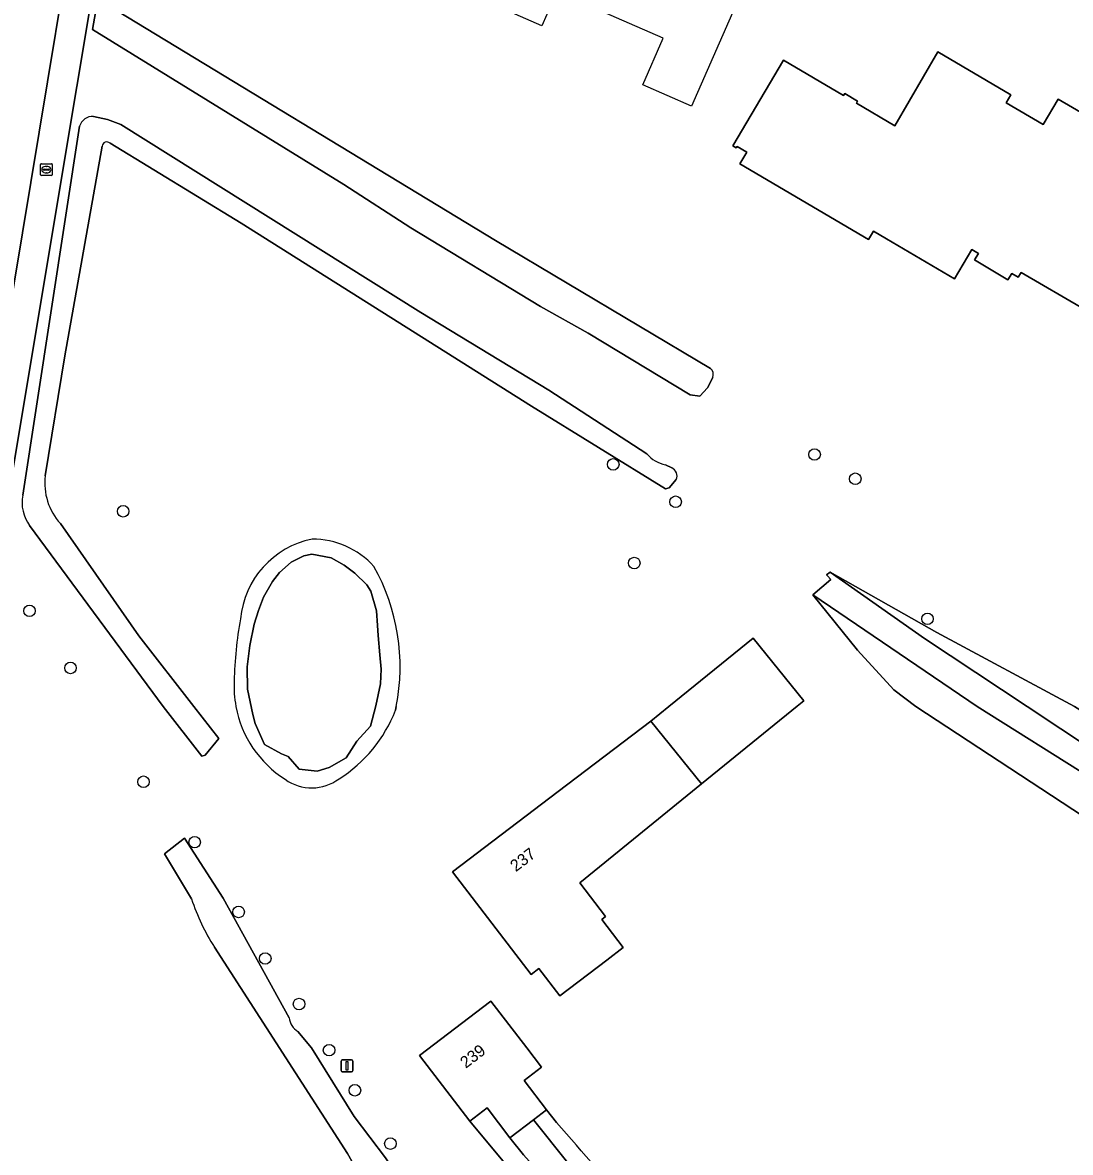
# Model space of a CAD drawing. Extents: x 161692 to 162379, y 380760 to 381678.
# Drawn here: x 161746.5 to 161835.2, y 380962.2 to 381057.9 of the extents above; entities that cross this region are included whole.
import ezdxf

# ---------------------------------------------------------------- set-up
doc = ezdxf.new("R2010")
doc.units = 0
for name, color, linetype in [('IMGEO_Boom', 7, 'Continuous'), ('IMGEO_Brandkraan', 7, 'Continuous'), ('IMGEO_Erf', 7, 'Continuous'), ('IMGEO_Fietspad_gesloten', 7, 'Continuous'), ('IMGEO_Groenvoorziening', 7, 'Continuous'), ('IMGEO_Lichtmast', 7, 'Continuous'), ('IMGEO_Meer_plas_ven_vijver', 7, 'Continuous'), ('IMGEO_Oever', 7, 'Continuous'), ('IMGEO_Pand', 7, 'Continuous'), ('IMGEO_Pand_nummerreeks', 7, 'Continuous'), ('IMGEO_Pand_vergunning_verleend', 7, 'Continuous'), ('IMGEO_Voetpad_open', 7, 'Continuous')]:
    doc.layers.add(name, color=color, linetype=linetype)

msp = doc.modelspace()

# ---------------------------------------------------------------- linework, layer by layer
at = {"layer": 'IMGEO_Boom'}
for centre in [(161813.515, 381021.332), (161796.47, 381020.495), (161816.962, 381019.276), (161801.75, 381017.328), (161754.988, 381016.521), (161798.253, 381012.137), (161747.055, 381008.095), (161823.075, 381007.418), (161750.521, 381003.261), (161756.71, 380993.622), (161761.037, 380988.514), (161764.758, 380982.602), (161767.01, 380978.665), (161769.872, 380974.806), (161772.416, 380970.895), (161774.602, 380967.503), (161777.606, 380962.985)]:
    msp.add_circle(centre, 0.489, dxfattribs=at)
at = {"layer": 'IMGEO_Brandkraan'}
for p, q in [((161747.985, 381045.02), (161747.985, 381045.872)), ((161748.06, 381045.946), (161748.912, 381045.946)), ((161748.986, 381045.872), (161748.986, 381045.02)), ((161748.912, 381044.946), (161748.06, 381044.946)), ((161748.244, 381045.44), (161748.244, 381045.452)), ((161748.682, 381045.403), (161748.284, 381045.403)), ((161748.287, 381045.489), (161748.685, 381045.489)), ((161748.496, 381045.166), (161748.471, 381045.166)), ((161748.473, 381045.726), (161748.498, 381045.726)), ((161748.728, 381045.452), (161748.728, 381045.44))]:
    msp.add_line(p, q, dxfattribs=at)
for points in [[(161747.985, 381045.02), (161747.985, 381045.872)], [(161748.06, 381045.946), (161748.912, 381045.946)], [(161748.986, 381045.872), (161748.986, 381045.02)], [(161748.912, 381044.946), (161748.06, 381044.946)]]:
    msp.add_lwpolyline(points, dxfattribs=at)
for centre, radius, start, end in [((161748.062, 381045.87), 0.0765, 91.55205, 178.44795), ((161748.062, 381045.87), 0.0765, 91.55205, 178.44795), ((161748.91, 381045.87), 0.0765, 1.55205, 88.44795), ((161748.91, 381045.87), 0.0765, 1.55205, 88.44795), ((161748.062, 381045.022), 0.0765, 181.55205, 268.44795), ((161748.062, 381045.022), 0.0765, 181.55205, 268.44795), ((161748.284, 381045.449), 0.0403, 85.87752, 175.75265), ((161748.281, 381045.439), 0.0366, 178.93798, 274.71019), ((161748.685, 381045.446), 0.043, 264.86636, 352.45326), ((161748.689, 381045.451), 0.0386, 1.73085, 96.63898), ((161748.91, 381045.022), 0.0765, 271.55205, 358.44795), ((161748.91, 381045.022), 0.0765, 271.55205, 358.44795)]:
    msp.add_arc(centre, radius, start, end, dxfattribs=at)
for centre, major_axis, ratio, start_param, end_param in [((161748.472, 381045.446), (-0.387, 0.002), 0.722429, 4.712389, 7.853982), ((161748.497, 381045.446), (-0.39, 0.002), 0.717154, 1.570796, 4.712389)]:
    msp.add_ellipse(centre, major_axis=major_axis, ratio=ratio, start_param=start_param, end_param=end_param, dxfattribs=at)
at = {"layer": 'IMGEO_Erf'}
for points in [[(161757.96, 381094.016), (161751.783, 381056.863), (161751.055, 381052.485), (161745.065, 381016.456), (161744.222, 381011.385), (161743.99, 381009.989), (161742.341, 381000), (161725.046, 380895.238)], [(161752.401, 381057.311), (161752.841, 381059.901), (161786.5, 381039.453), (161804.694, 381028.617)], [(161804.89, 381027.847), (161804.453, 381026.983), (161803.808, 381026.26), (161802.991, 381026.386), (161794.338, 381031.604), (161790.304, 381033.846), (161779.332, 381040.531), (161773.659, 381044.196), (161752.401, 381057.311)], [(161836.33, 381033.627), (161831, 381036.741), (161830.759, 381036.337), (161830.213, 381036.662), (161829.887, 381036.116), (161827.056, 381037.804), (161827.381, 381038.349), (161826.835, 381038.674), (161825.363, 381036.206), (161819.611, 381039.592), (161818.504, 381040.242), (161818.084, 381039.53), (161807.195, 381045.94), (161807.775, 381046.926), (161806.952, 381047.41), (161806.89, 381047.306), (161806.607, 381047.473), (161810.876, 381054.726), (161815.977, 381051.722), (161816.072, 381051.885), (161817.152, 381051.249), (161817.056, 381051.085), (161820.313, 381049.166), (161823.955, 381055.411), (161830.134, 381051.769), (161829.741, 381051.102), (161832.867, 381049.267), (161834.13, 381051.421), (161838.464, 381048.899)], [(161752.481, 381049.952), (161753.657, 381049.697), (161754.776, 381049.254), (161780.175, 381033.345), (161791.03, 381026.773), (161799.319, 381021.373)], [(161746.478, 381017.885), (161751.295, 381049.116)], [(161753.2, 381047.427), (161750.033, 381029.675), (161748.386, 381019.526)], [(161801.809, 381019.225), (161801.206, 381018.521), (161800.909, 381018.431), (161789.553, 381025.434), (161764.963, 381040.916), (161753.875, 381047.693)], [(161800.89, 381020.46), (161801.424, 381020.189)], [(161756.315, 381005.977), (161760.971, 381000), (161763.091, 380997.278), (161761.926, 380995.875), (161761.642, 380995.803), (161758.374, 381000), (161747.065, 381015.314)], [(161749.669, 381015.485), (161756.315, 381005.977)], [(161855.532, 380979.64), (161850.067, 380982.857), (161838.911, 380988.957), (161822.074, 381000), (161820.23, 381001.396), (161817.149, 381004.769), (161813.375, 381009.456), (161814.901, 381010.754), (161814.611, 381011.057), (161814.519, 381011.152), (161814.823, 381011.355), (161823.858, 381006.27), (161835.528, 381000), (161849.917, 380990.915), (161857.257, 380986.761), (161870.033, 380978.776)], [(161778.103, 381000), (161778.037, 380999.676)], [(161760.771, 380983.701), (161758.488, 380987.51), (161760.185, 380988.854), (161763.461, 380983.765), (161769.031, 380973.648)], [(161769.779, 380972.48), (161770.921, 380971.109), (161774.526, 380965.283), (161777.183, 380961.798), (161782.274, 380954.09), (161782.196, 380953.716), (161780.817, 380952.755), (161780.068, 380952.859), (161775.096, 380960.155), (161773.976, 380962.159), (161762.713, 380979.614)], [(161800.875, 380945.013), (161784.318, 380964.891), (161780.075, 380970.459), (161786.115, 380975.061), (161789.145, 380971.085), (161790.385, 380969.458), (161788.917, 380968.339), (161790.817, 380965.845), (161791.677, 380964.763)]]:
    msp.add_lwpolyline(points, dxfattribs=at)
msp.add_lwpolyline([(161793.648, 380985.07), (161795.829, 380982.207), (161795.5, 380981.956), (161797.311, 380979.58), (161795.916, 380978.517), (161791.939, 380975.486), (161790.175, 380977.802), (161789.512, 380977.297), (161782.875, 380986.006), (161791.796, 380992.805), (161799.641, 380998.745), (161801.185, 381000), (161808.311, 381005.79), (161812.619, 381000.488), (161812.038, 381000.016), (161803.949, 380993.443)], close=True, dxfattribs=at)
for centre, radius, start, end in [((161752.414, 381048.788), 1.166, 86.68715, 163.67214), ((161753.61, 381047.375), 0.414, 50.23374, 172.78249), ((161804.287, 381028.103), 0.655, 336.97112, 51.59107), ((161801.45, 381023.232), 2.828, 221.09831, 258.57493), ((161801.137, 381019.516), 0.732, 336.60372, 66.9376), ((161753.409, 381018.897), 5.062, 172.85905, 222.36979), ((161749.751, 381017.28), 3.329, 169.52433, 216.19784), ((161772.523, 381006.686), 7.646, 101.63161, 174.50088), ((161770.962, 381007.056), 7.119, 42.43972, 89.84873), ((161760.931, 381003.348), 17.495, 348.96756, 29.11312), ((161797.563, 381001.468), 33.189, 169.67085, 178.83486), ((161773.604, 381001.691), 9.235, 177.19241, 190.5493), ((161773.675, 381001.698), 9.305, 190.512, 237.71694), ((161766.889, 381003.982), 11.951, 302.19978, 338.88159), ((161770.955, 380996.964), 3.858, 234.31984, 306.63675), ((161778.111, 380989.436), 18.264, 198.29958, 212.53129), ((161770.573, 380973.812), 1.551, 186.07735, 239.19454), ((161586.061, 380782.784), 274.58, 37.2662, 41.51008)]:
    msp.add_arc(centre, radius, start, end, dxfattribs=at)
at = {"layer": 'IMGEO_Fietspad_gesloten'}
msp.add_lwpolyline([(161717.567, 380865.73), (161755.609, 381095.365), (161752.669, 381095.866), (161751.293, 381087.571), (161750.326, 381081.788), (161746.681, 381059.533)], dxfattribs=at)
at = {"layer": 'IMGEO_Groenvoorziening'}
for points in [[(161870.033, 380978.776), (161857.257, 380986.761), (161849.917, 380990.915), (161835.528, 381000), (161823.858, 381006.27), (161814.823, 381011.355), (161822.827, 381005.742), (161831.506, 381000), (161837.224, 380996.217), (161849.981, 380988.26), (161878.838, 380970.995)], [(161880.821, 380966.339), (161872.076, 380972.049), (161866.936, 380975.124), (161850.304, 380985.897), (161837.063, 380993.83), (161827.27, 381000), (161813.375, 381009.456), (161817.149, 381004.769), (161820.23, 381001.396), (161822.074, 381000), (161838.911, 380988.957), (161850.067, 380982.857), (161855.532, 380979.64)], [(161800.609, 380948.972), (161788.886, 380962.034), (161787.723, 380963.487), (161785.796, 380966.017), (161784.318, 380964.891), (161800.875, 380945.013)], [(161791.677, 380964.763), (161790.817, 380965.845), (161789.707, 380964.999), (161801.127, 380950.717), (161810.2, 380939.746)]]:
    msp.add_lwpolyline(points, dxfattribs=at)
msp.add_arc((161586.061, 380782.784), 274.58, 37.2662, 41.51008, dxfattribs=at)
at = {"layer": 'IMGEO_Lichtmast'}
for p, q in [((161773.434, 380969.17), (161773.434, 380969.97)), ((161773.434, 380969.97), (161773.434, 380969.17)), ((161773.534, 380970.07), (161774.324, 380970.07)), ((161774.324, 380970.07), (161773.534, 380970.07)), ((161774.424, 380969.97), (161774.424, 380969.17)), ((161774.424, 380969.17), (161774.424, 380969.97)), ((161774.324, 380969.07), (161773.534, 380969.07)), ((161773.534, 380969.07), (161774.324, 380969.07))]:
    msp.add_line(p, q, dxfattribs=at)
msp.add_lwpolyline([(161773.854, 380969.945), (161774.004, 380969.945), (161774.004, 380969.195), (161773.854, 380969.195), (161773.854, 380969.945)], dxfattribs=at)
for centre, start, end in [((161773.534, 380969.97), 90, 180), ((161773.534, 380969.97), 90, 180), ((161774.324, 380969.97), 0, 90), ((161774.324, 380969.97), 360, 90), ((161773.534, 380969.17), 180, 270), ((161773.534, 380969.17), 180, 270), ((161774.324, 380969.17), 270, 0), ((161774.324, 380969.17), 270, 0)]:
    msp.add_arc(centre, 0.1, start, end, dxfattribs=at)
at = {"layer": 'IMGEO_Meer_plas_ven_vijver'}
for points in [[(161752.841, 381059.901), (161752.401, 381057.311), (161773.659, 381044.196), (161779.332, 381040.531), (161790.304, 381033.846), (161794.338, 381031.604), (161802.991, 381026.386), (161803.808, 381026.26), (161804.453, 381026.983), (161804.89, 381027.847)], [(161804.694, 381028.617), (161786.5, 381039.453), (161752.841, 381059.901)], [(161799.319, 381021.373), (161791.03, 381026.773), (161780.175, 381033.345), (161754.776, 381049.254), (161753.657, 381049.697), (161752.481, 381049.952)], [(161751.295, 381049.116), (161746.478, 381017.885)], [(161748.386, 381019.526), (161750.033, 381029.675), (161753.2, 381047.427)], [(161753.875, 381047.693), (161764.963, 381040.916), (161789.553, 381025.434), (161800.909, 381018.431), (161801.206, 381018.521), (161801.809, 381019.225)], [(161801.424, 381020.189), (161800.89, 381020.46)], [(161747.065, 381015.314), (161758.374, 381000), (161761.642, 380995.803), (161761.926, 380995.875), (161763.091, 380997.278), (161760.971, 381000), (161756.315, 381005.977), (161749.669, 381015.485)], [(161878.838, 380970.995), (161849.981, 380988.26), (161837.224, 380996.217), (161831.506, 381000), (161822.827, 381005.742), (161814.823, 381011.355), (161814.519, 381011.152), (161814.611, 381011.057), (161814.901, 381010.754), (161813.375, 381009.456), (161827.27, 381000), (161837.063, 380993.83), (161850.304, 380985.897), (161866.936, 380975.124), (161872.076, 380972.049), (161880.821, 380966.339)], [(161769.031, 380973.648), (161763.461, 380983.765), (161760.185, 380988.854), (161758.488, 380987.51), (161760.771, 380983.701)], [(161762.713, 380979.614), (161773.976, 380962.159), (161775.096, 380960.155), (161780.068, 380952.859), (161780.817, 380952.755), (161782.196, 380953.716), (161782.274, 380954.09), (161777.183, 380961.798), (161774.526, 380965.283), (161770.921, 380971.109), (161769.779, 380972.48)], [(161810.2, 380939.746), (161801.127, 380950.717), (161789.707, 380964.999), (161787.723, 380963.487), (161788.886, 380962.034), (161800.609, 380948.972)]]:
    msp.add_lwpolyline(points, dxfattribs=at)
msp.add_lwpolyline([(161766.086, 381006.958), (161765.704, 381005.164), (161765.47, 381003.357), (161765.511, 381001.473), (161765.967, 380999.329), (161766.165, 380998.568), (161766.944, 380996.783), (161768.396, 380995.989), (161768.961, 380995.771), (161769.889, 380994.691), (161771.416, 380994.509), (161772.421, 380994.824), (161773.849, 380995.648), (161774.771, 380997.069), (161775.918, 380998.342), (161776.375, 381000.049), (161776.771, 381001.911), (161776.823, 381003.151), (161776.725, 381004.358), (161776.557, 381006.003), (161776.512, 381006.856), (161776.427, 381008.107), (161775.963, 381009.752), (161775.604, 381010.285), (161774.597, 381011.269), (161773.698, 381011.95), (161772.587, 381012.573), (161770.951, 381012.892), (161770.288, 381012.76), (161769.198, 381012.204), (161768.231, 381011.35), (161767.621, 381010.591), (161766.874, 381009.24), (161766.444, 381008.109)], close=True, dxfattribs=at)
for centre, radius, start, end in [((161752.414, 381048.788), 1.166, 86.68715, 163.67214), ((161753.61, 381047.375), 0.414, 50.23374, 172.78249), ((161804.287, 381028.103), 0.655, 336.97112, 51.59107), ((161801.45, 381023.232), 2.828, 221.09831, 258.57493), ((161801.137, 381019.516), 0.732, 336.60372, 66.9376), ((161753.409, 381018.897), 5.062, 172.85905, 222.36979), ((161749.751, 381017.28), 3.329, 169.52433, 216.19784), ((161778.111, 380989.436), 18.264, 198.29958, 212.53129), ((161770.573, 380973.812), 1.551, 186.07735, 239.19454)]:
    msp.add_arc(centre, radius, start, end, dxfattribs=at)
at = {"layer": 'IMGEO_Oever'}
msp.add_lwpolyline([(161766.086, 381006.958), (161766.444, 381008.109), (161766.874, 381009.24), (161767.621, 381010.591), (161768.231, 381011.35), (161769.198, 381012.204), (161770.288, 381012.76), (161770.951, 381012.892), (161772.587, 381012.573), (161773.698, 381011.95), (161774.597, 381011.269), (161775.604, 381010.285), (161775.963, 381009.752), (161776.427, 381008.107), (161776.512, 381006.856), (161776.557, 381006.003), (161776.725, 381004.358), (161776.823, 381003.151), (161776.771, 381001.911), (161776.375, 381000.049), (161775.918, 380998.342), (161774.771, 380997.069), (161773.849, 380995.648), (161772.421, 380994.824), (161771.416, 380994.509), (161769.889, 380994.691), (161768.961, 380995.771), (161768.396, 380995.989), (161766.944, 380996.783), (161766.165, 380998.568), (161765.967, 380999.329), (161765.511, 381001.473), (161765.47, 381003.357), (161765.704, 381005.164)], close=True, dxfattribs=at)
msp.add_lwpolyline([(161778.037, 380999.676), (161778.103, 381000)], dxfattribs=at)
for centre, radius, start, end in [((161772.523, 381006.686), 7.646, 101.63161, 174.50088), ((161770.962, 381007.056), 7.119, 42.43972, 89.84873), ((161760.931, 381003.348), 17.495, 348.96756, 29.11312), ((161797.563, 381001.468), 33.189, 169.67085, 178.83486), ((161773.604, 381001.691), 9.235, 177.19241, 190.5493), ((161773.675, 381001.698), 9.305, 190.512, 237.71694), ((161766.889, 381003.982), 11.951, 302.19978, 338.88159), ((161770.955, 380996.964), 3.858, 234.31984, 306.63675)]:
    msp.add_arc(centre, radius, start, end, dxfattribs=at)
at = {"layer": 'IMGEO_Pand'}
msp.add_lwpolyline([(161838.464, 381048.899), (161834.13, 381051.421), (161832.867, 381049.267), (161829.741, 381051.102), (161830.134, 381051.769), (161823.955, 381055.411), (161820.313, 381049.166), (161817.056, 381051.085), (161817.152, 381051.249), (161816.072, 381051.885), (161815.977, 381051.722), (161810.876, 381054.726), (161806.607, 381047.473), (161806.89, 381047.306), (161806.952, 381047.41), (161807.775, 381046.926), (161807.195, 381045.94), (161818.084, 381039.53), (161818.504, 381040.242), (161819.611, 381039.592), (161825.363, 381036.206), (161826.835, 381038.674), (161827.381, 381038.349), (161827.056, 381037.804), (161829.887, 381036.116), (161830.213, 381036.662), (161830.759, 381036.337), (161831, 381036.741), (161836.33, 381033.627)], dxfattribs=at)
for points in [[(161803.949, 380993.443), (161812.038, 381000.016), (161812.619, 381000.488), (161808.311, 381005.79), (161801.185, 381000), (161799.641, 380998.745)], [(161803.949, 380993.443), (161799.641, 380998.745), (161791.796, 380992.805), (161782.875, 380986.006), (161789.512, 380977.297), (161790.175, 380977.802), (161791.939, 380975.486), (161795.916, 380978.517), (161797.311, 380979.58), (161795.5, 380981.956), (161795.829, 380982.207), (161793.648, 380985.07)], [(161787.723, 380963.487), (161789.707, 380964.999), (161790.817, 380965.845), (161788.917, 380968.339), (161790.385, 380969.458), (161789.145, 380971.085), (161786.115, 380975.061), (161780.075, 380970.459), (161784.318, 380964.891), (161785.796, 380966.017)]]:
    msp.add_lwpolyline(points, close=True, dxfattribs=at)
at = {"layer": 'IMGEO_Pand_vergunning_verleend'}
msp.add_lwpolyline([(161785.827, 381067.135), (161788.498, 381073.246), (161795.27, 381070.287), (161795.683, 381071.232), (161809.404, 381065.234), (161803.104, 381050.82), (161798.971, 381052.626), (161800.703, 381056.589), (161791.682, 381060.532), (161790.415, 381057.633), (161785.901, 381059.606), (161788.652, 381065.9)], close=True, dxfattribs=at)
at = {"layer": 'IMGEO_Voetpad_open'}
for points in [[(161755.609, 381095.365), (161717.567, 380865.73)], [(161720.002, 380855.253), (161723.616, 380854.735), (161719.314, 380861.106), (161725.046, 380895.238), (161742.341, 381000), (161743.99, 381009.989), (161744.222, 381011.385), (161745.065, 381016.456), (161751.055, 381052.485), (161751.783, 381056.863), (161757.96, 381094.016)]]:
    msp.add_lwpolyline(points, dxfattribs=at)

# ---------------------------------------------------------------- texts
at = {"layer": 'IMGEO_Pand_nummerreeks'}
for s, rotation, p in [('237', 37.31227, (161788.227, 380985.962)), ('239', 37.30452, (161783.987, 380969.316))]:
    msp.add_text(s, height=1, rotation=rotation, dxfattribs=at).set_placement(p)

doc.saveas('drawing.dxf')
